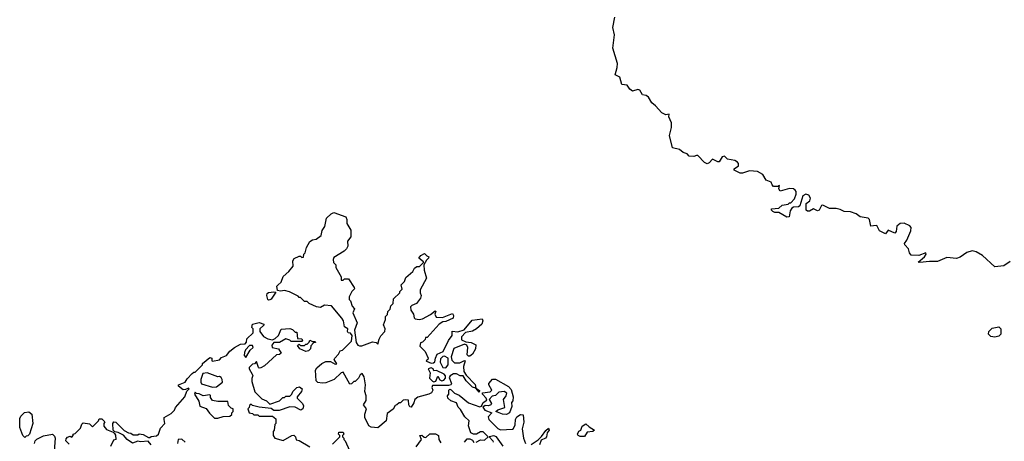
# Model space of a CAD drawing. Extents: x 2029826 to 2248070, y 228728 to 402406.
# Tile 311 of 368: x 2185068 to 2192456, y 284811 to 287974. Entities that reach past the tile are written whole.
import ezdxf

# ---------------------------------------------------------------- set-up
doc = ezdxf.new("R2010")
doc.units = 0

msp = doc.modelspace()

# ---------------------------------------------------------------- linework, layer by layer
at = {"layer": '0CON10XD'}
for points in [[(2192500.7, 286159.3), (2192451.7, 286128.3), (2192385, 286120), (2192292.5, 286205), (2192245, 286232.5), (2192215, 286240.8), (2192175, 286226), (2192125, 286191.2), (2192098.3, 286181.7), (2192025, 286188.8), (2191955, 286158.8), (2191895, 286160), (2191821.7, 286151.7), (2191810, 286155), (2191856.2, 286195), (2191868.8, 286215), (2191867.5, 286225), (2191815, 286205.6), (2191758, 286208), (2191743.3, 286225), (2191736, 286255), (2191708.8, 286285), (2191706.7, 286295), (2191725, 286320), (2191755, 286390), (2191756, 286415), (2191746.8, 286426.8), (2191705, 286447.1), (2191675, 286445.8), (2191648.8, 286425), (2191643.3, 286385), (2191635, 286372.5), (2191585, 286393.8), (2191565, 286367.5), (2191518.8, 286388.8), (2191499.2, 286429.2), (2191475, 286426.2), (2191454, 286424), (2191443.9, 286473.9), (2191433.9, 286483.9), (2191375, 286495.8), (2191345, 286516.2), (2191301.2, 286531.2), (2191253.6, 286533.6), (2191225, 286550), (2191195, 286556.7), (2191145, 286557.5), (2191095, 286581.2), (2191085, 286580), (2191065.7, 286545), (2191055, 286539.2), (2191025, 286554), (2190995, 286536), (2190978.3, 286538.3), (2190970, 286545), (2190969.2, 286595), (2190996.2, 286615), (2191001.2, 286635), (2190987.9, 286657.9), (2190965.8, 286665.8), (2190945, 286652.5), (2190922.3, 286577.7), (2190910.5, 286569.5), (2190875, 286567.5), (2190860.7, 286559.3), (2190849.5, 286540.5), (2190842.5, 286495), (2190825, 286491.2), (2190765, 286527.5), (2190735, 286527.5), (2190720, 286535), (2190710, 286545), (2190710, 286555), (2190765, 286560), (2190788.3, 286581.7), (2190835, 286590), (2190845, 286600), (2190855, 286600), (2190880.7, 286629.3), (2190893.3, 286665), (2190893.3, 286685), (2190885.9, 286695.9), (2190873.9, 286703.9), (2190845, 286708), (2190775, 286686.7), (2190763.3, 286705), (2190770, 286730), (2190757.5, 286722.5), (2190725, 286722.5), (2190713.8, 286733.8), (2190705.9, 286755.9), (2190668.8, 286768.8), (2190645, 286812), (2190605, 286834.4), (2190545, 286840.8), (2190491.7, 286821.7), (2190475, 286822.5), (2190430, 286845), (2190430, 286855), (2190462.5, 286877.5), (2190461.4, 286895), (2190453.1, 286905), (2190435, 286916.7), (2190378.3, 286928.3), (2190355, 286950.8), (2190338.8, 286945), (2190315, 286907.5), (2190305, 286906.7), (2190265, 286926.7), (2190240, 286900), (2190225, 286892.5), (2190205, 286903.3), (2190155, 286954), (2190145, 286956), (2190125, 286947.1), (2190090, 286950), (2190075, 286967.5), (2190045, 286976.7), (2190019.3, 286999.3), (2189965, 287012), (2189944.6, 287105), (2189958.6, 287165), (2189958.8, 287198.8), (2189937.5, 287245), (2189940, 287265), (2189915, 287261.2), (2189885, 287274.4), (2189838.6, 287328.6), (2189811.2, 287351.2), (2189785, 287392.5), (2189767.5, 287405), (2189741.2, 287411.2), (2189721.2, 287445), (2189705, 287450.8), (2189665, 287437.5), (2189645, 287452.5), (2189625, 287482.5), (2189585, 287487.5), (2189571.8, 287541.8), (2189535, 287560), (2189550.8, 287615), (2189552.5, 287645), (2189519.3, 287759.3), (2189530.6, 287860.6), (2189517.5, 287915), (2189532.3, 287992.3)], [(2187755, 284912.5), (2187705, 284917.5), (2187687, 284927), (2187658.3, 284988.3), (2187657.5, 285015), (2187670, 285055), (2187647.5, 285085), (2187667, 285117), (2187667, 285153), (2187657.5, 285185), (2187662.5, 285235), (2187652.5, 285295), (2187638.3, 285318.3), (2187621.7, 285308.3), (2187610, 285285), (2187585, 285260), (2187575, 285260), (2187557, 285243), (2187545, 285240), (2187495, 285330), (2187480, 285325), (2187426.1, 285273.9), (2187365, 285250), (2187337, 285247), (2187305, 285252.5), (2187292.5, 285265), (2187286.7, 285345), (2187298.3, 285361.7), (2187335, 285393.3), (2187365, 285410), (2187399.3, 285409.3), (2187435, 285390), (2187448.3, 285391.7), (2187427.5, 285425), (2187432.5, 285435), (2187460, 285465), (2187471.7, 285488.3), (2187490, 285495), (2187557, 285563), (2187562.5, 285605), (2187550.7, 285620.7), (2187532.5, 285625), (2187527.5, 285635), (2187530, 285655), (2187505, 285670), (2187497.5, 285715), (2187483.8, 285735), (2187407, 285827), (2187355, 285832.5), (2187325, 285813.3), (2187295, 285820), (2187240, 285845), (2187225, 285860), (2187205, 285860), (2187175, 285890), (2187165, 285890), (2187158.3, 285898.3), (2187091.2, 285931.2), (2187055, 285941.2), (2187025, 285936.7), (2187001.7, 285941.7), (2186997.5, 285975), (2187006.4, 285983.6), (2187030, 286005), (2187045, 286047.5), (2187087.5, 286085), (2187120, 286125), (2187117.5, 286165), (2187127, 286183), (2187165, 286200), (2187175, 286200), (2187185, 286190), (2187198.3, 286191.7), (2187200, 286215), (2187210, 286225), (2187220, 286265), (2187245, 286310), (2187265, 286322.5), (2187292.5, 286327.5), (2187330, 286355), (2187338.3, 286391.7), (2187357, 286423), (2187370, 286485), (2187403.6, 286516.4), (2187425, 286527.5), (2187513.6, 286493.6), (2187523.3, 286475), (2187521.2, 286445), (2187553.3, 286395), (2187553.3, 286345), (2187528.3, 286311.7), (2187528.8, 286275), (2187520, 286255), (2187502.3, 286237.7), (2187425, 286190), (2187420, 286175), (2187423, 286153), (2187440, 286135), (2187440, 286115), (2187480, 286045), (2187480, 286020), (2187495, 286020), (2187505, 286030), (2187535, 286030), (2187577.5, 285965), (2187580, 285955), (2187560, 285935), (2187540, 285895), (2187540, 285875), (2187550, 285865), (2187562.5, 285825), (2187580, 285805), (2187567.5, 285775), (2187600.7, 285700.7), (2187580, 285645), (2187591.7, 285551.7), (2187605, 285532.5), (2187617, 285527), (2187635, 285526.7), (2187715, 285557.5), (2187741.7, 285551.7), (2187755, 285540), (2187764.2, 285575.8), (2187777.7, 285602.3), (2187808, 285635), (2187810, 285655), (2187797.5, 285685), (2187812.5, 285725), (2187813, 285747), (2187827, 285763), (2187830, 285785), (2187847, 285803), (2187853, 285827), (2187870, 285845), (2187871.7, 285878.3), (2187920, 285925), (2187920, 285935), (2187937, 285953), (2187930, 285985), (2187955, 286010), (2187965, 286040), (2188016.7, 286085), (2188030.7, 286109.3), (2188048.3, 286121.7), (2188067, 286123), (2188098.3, 286151.7), (2188098.3, 286158.3), (2188062.5, 286185), (2188077.5, 286205), (2188105, 286220), (2188121.7, 286201.7), (2188137.5, 286195), (2188136.1, 286183.9), (2188120, 286170), (2188100, 286135), (2188103.3, 286095), (2188120, 286035), (2188073, 285947), (2188072.5, 285925), (2188080, 285905), (2188076.2, 285885), (2188046.2, 285845), (2188009.3, 285830.7), (2188000.7, 285819.3), (2188003.3, 285795), (2188023.3, 285765), (2188028, 285738), (2188035, 285730), (2188064.1, 285724.1), (2188091.1, 285728.9), (2188149.2, 285760.8), (2188185, 285790), (2188190, 285785), (2188182.5, 285765), (2188193, 285743), (2188239.3, 285740.7), (2188315, 285770), (2188322.5, 285755), (2188320, 285735), (2188265, 285710), (2188243, 285707), (2188215, 285690), (2188125, 285590), (2188111.7, 285588.3), (2188110, 285575), (2188090, 285555), (2188075, 285550), (2188071.2, 285525), (2188110, 285485), (2188132.5, 285435), (2188130, 285425), (2188117.5, 285415), (2188120.7, 285410.7), (2188155, 285396.7), (2188171.7, 285398.3), (2188183.6, 285406.4), (2188186.7, 285435), (2188200, 285465), (2188246.2, 285483.8), (2188285, 285567.5), (2188313.3, 285605), (2188313.3, 285636.7), (2188355, 285632.5), (2188402.5, 285647.5), (2188461.7, 285718.3), (2188538.3, 285728.3), (2188542.5, 285715), (2188535, 285690), (2188496.4, 285653.6), (2188465, 285637.5), (2188413, 285627), (2188382.5, 285595), (2188383, 285573), (2188415, 285557.5), (2188455, 285552.5), (2188490, 285535), (2188487.5, 285505), (2188466.4, 285463.6), (2188445, 285450), (2188435, 285450), (2188425, 285460), (2188430, 285515), (2188422.3, 285532.3), (2188405, 285540), (2188324.1, 285505.9), (2188306.2, 285445), (2188309.3, 285419.3), (2188329.5, 285399.5), (2188370, 285400), (2188405, 285417.5), (2188410, 285415), (2188397, 285373), (2188400, 285335), (2188416.7, 285306.7), (2188485, 285237.5), (2188490, 285210), (2188518.3, 285191.7), (2188515, 285180), (2188490, 285210), (2188465, 285217.5), (2188416.7, 285265), (2188395, 285302.5), (2188373, 285303), (2188345, 285317.5), (2188323.8, 285316.2), (2188298.8, 285301.2), (2188290.7, 285289.3), (2188307.5, 285245), (2188302.5, 285235), (2188285, 285230), (2188165, 285230), (2188160, 285215), (2188167.5, 285195), (2188157.5, 285175), (2188136.4, 285163.6), (2188055, 285142.5), (2188032.5, 285125), (2188025, 285100), (2188005, 285067.5), (2187995, 285070), (2187987.5, 285085), (2187985, 285120), (2187965, 285122.5), (2187945, 285120), (2187925, 285100), (2187915, 285100), (2187897, 285083), (2187885, 285080), (2187869.3, 285050.7), (2187825, 285020), (2187817.5, 284965), (2187755, 284912.5)], [(2186935, 285870), (2186930, 285875), (2186922.5, 285905), (2186925, 285920), (2186935, 285927.5), (2186975, 285932.5), (2186988.3, 285928.3), (2186955, 285877.5), (2186945, 285872.5), (2186935, 285870)], [(2186055, 284783.3), (2186031.7, 284811.7), (2185975, 284807.5), (2185955, 284812.5), (2185915, 284797.5), (2185873.6, 284823.6), (2185846.7, 284856.7), (2185807, 284877), (2185781.7, 284881.7), (2185770, 284895), (2185766.7, 284945), (2185775, 284957.5), (2185790, 284955), (2185850.7, 284890.7), (2185883, 284873), (2185901.7, 284871.7), (2185918.3, 284858.3), (2185955, 284860), (2185965, 284867.5), (2185995, 284862.5), (2186035, 284840), (2186045, 284840), (2186053, 284847), (2186095, 284852.5), (2186110, 284865), (2186125, 284910), (2186157, 284943), (2186152.5, 284975), (2186151.7, 284988.3), (2186205, 285020), (2186230, 285045), (2186237.5, 285065), (2186306.1, 285143.9), (2186322.5, 285187.5), (2186340, 285205), (2186335, 285210), (2186311.7, 285198.3), (2186295, 285197.5), (2186260, 285225), (2186260, 285235), (2186310, 285255), (2186325, 285280), (2186361.7, 285318.3), (2186375, 285330), (2186385, 285330), (2186440, 285385), (2186440, 285395), (2186495, 285440), (2186510, 285435), (2186510, 285415), (2186515, 285412.5), (2186567, 285423), (2186581.7, 285438.3), (2186620, 285455), (2186643.6, 285486.4), (2186680, 285515), (2186725, 285540), (2186758.3, 285541.7), (2186770, 285555), (2186771.7, 285578.3), (2186820, 285625), (2186820, 285655), (2186810, 285665), (2186815, 285690), (2186865, 285702.5), (2186898.3, 285688.3), (2186898.3, 285681.7), (2186870, 285655), (2186870, 285635), (2186897.1, 285597.1), (2186928.3, 285578.3), (2186965, 285572.5), (2186985, 285582.5), (2187010, 285605), (2187028.3, 285651.7), (2187095, 285657.5), (2187115, 285650), (2187135, 285630), (2187148.3, 285628.3), (2187151.7, 285581.7), (2187185, 285580), (2187190, 285565), (2187185, 285560), (2187105, 285560), (2187095, 285570), (2187065, 285580), (2187017, 285553), (2186975, 285552.5), (2186958.3, 285531.7), (2186962.5, 285515), (2187010, 285505), (2187028.3, 285471.7), (2187017, 285463), (2186995, 285460), (2186905, 285377.5), (2186877, 285363), (2186865, 285360), (2186860, 285365), (2186845, 285410), (2186828.3, 285391.7), (2186815, 285390), (2186790, 285365), (2186790, 285355), (2186812.5, 285315)], [(2192385, 285592.5), (2192355, 285597.5), (2192337.5, 285615), (2192340, 285635), (2192365, 285660), (2192415, 285670), (2192430, 285655), (2192430, 285615), (2192415, 285600), (2192385, 285592.5)], [(2187215, 285483.3), (2187170, 285505), (2187151.7, 285528.3), (2187165, 285540), (2187175, 285530), (2187205, 285530), (2187215, 285540), (2187225, 285540), (2187240, 285555), (2187245, 285570), (2187265, 285560), (2187285, 285560), (2187288.3, 285551.7), (2187271.7, 285548.3), (2187253, 285527), (2187250, 285505), (2187235, 285490), (2187215, 285483.3)], [(2186765, 285440), (2186797.5, 285495), (2186820, 285515), (2186815, 285530), (2186791.7, 285528.3), (2186763, 285497), (2186753.6, 285476.4), (2186752.5, 285455), (2186765, 285440)], [(2188265, 285362.5), (2188282.5, 285385), (2188282.5, 285435), (2188255, 285450), (2188243, 285447), (2188225, 285430), (2188222.5, 285405), (2188243.6, 285363.6), (2188265, 285362.5)], [(2188175, 285257.5), (2188189.3, 285260.7), (2188205, 285300), (2188220.8, 285270.8), (2188235, 285263.3), (2188251.2, 285268.8), (2188263.3, 285285), (2188262.5, 285302.5), (2188253.3, 285313.3), (2188195, 285342.5), (2188175, 285340), (2188170, 285355), (2188155, 285362.5), (2188132.5, 285355), (2188147.5, 285325), (2188142.5, 285285), (2188165, 285262.5), (2188175, 285257.5)], [(2186515, 285216.2), (2186545, 285220), (2186590, 285255), (2186587.5, 285275), (2186578.3, 285288.3), (2186567.5, 285297.5), (2186555, 285293.3), (2186475, 285324.4), (2186440.7, 285319.3), (2186426.5, 285275), (2186425.7, 285255), (2186432.4, 285242.4), (2186515, 285216.2)], [(2186812.5, 285315), (2186817.5, 285305), (2186808.3, 285281.7), (2186808.3, 285258.3), (2186833, 285183), (2186885, 285130), (2186920, 285115), (2186945, 285090), (2187016.7, 285113.3), (2187041.7, 285138.3), (2187055, 285140), (2187065, 285150), (2187095, 285150), (2187110, 285165), (2187117.5, 285185), (2187146.4, 285213.6), (2187168.3, 285218.3), (2187186.2, 285205), (2187183.3, 285185), (2187150, 285145), (2187150, 285135), (2187190, 285095), (2187197, 285077), (2187192.5, 285055), (2187177, 285043), (2187135, 285067.5), (2187095, 285070), (2187015, 285042.5), (2186975, 285042.5), (2186955, 285057.5), (2186865, 285067.5), (2186815, 285080), (2186805, 285090), (2186791.7, 285078.3), (2186790, 285065), (2186780, 285055), (2186790, 285025), (2186815, 285020), (2186825, 285010), (2186855, 285010), (2186865, 285000), (2186965, 285000), (2186988.3, 284978.3), (2186990, 284945), (2186983, 284937), (2186977, 284893), (2186970, 284885), (2186970, 284855), (2186983, 284833), (2187045, 284817.5), (2187110, 284855), (2187125, 284856.7), (2187137.5, 284845), (2187141.7, 284821.7), (2187165, 284817.5), (2187245, 284770)], [(2188493, 284803), (2188525, 284822.5), (2188555, 284820), (2188582.5, 284845), (2188545, 284882), (2188525, 284882), (2188495, 284863.3), (2188473.6, 284863.6), (2188453.8, 284873.8), (2188436.4, 284926.4), (2188440, 284965), (2188407.5, 284995), (2188375, 285050), (2188357.7, 285067.7), (2188345, 285100), (2188303.9, 285113.9), (2188280, 285135), (2188277, 285153), (2188287.5, 285165), (2188286.7, 285195), (2188295, 285201.2), (2188305, 285198), (2188331.2, 285171.2), (2188365, 285156.2), (2188435, 285098.9), (2188520.7, 285069.3), (2188532.5, 285075), (2188545, 285102.5), (2188571.7, 285118.3), (2188567.5, 285135), (2188540, 285165), (2188540, 285175), (2188598.3, 285181.7), (2188610, 285195), (2188587.5, 285235), (2188587.5, 285245), (2188615, 285276.7), (2188637.7, 285277.7), (2188735, 285222.5), (2188755, 285200), (2188770, 285145), (2188766.7, 285115), (2188758.3, 285101.7), (2188759.3, 285070.7), (2188742.5, 285025), (2188719.3, 285010.7), (2188690, 285015), (2188640, 285035), (2188655, 285046.7), (2188707.5, 285065), (2188697.5, 285125), (2188718.3, 285151.7), (2188721.7, 285171.7), (2188703.6, 285183.6), (2188661.7, 285178.3), (2188637.5, 285155), (2188611.7, 285148.3), (2188590, 285125), (2188606.7, 285095), (2188602.5, 285085), (2188585, 285077.5), (2188560.7, 285079.3), (2188542.5, 285067.5), (2188557.5, 285045), (2188610, 285025), (2188582.5, 284995), (2188586.7, 284975), (2188655, 284906.7), (2188675, 284896.2), (2188765, 284902.5), (2188773, 284907), (2188786.4, 284933.6), (2188787.5, 284975), (2188797.5, 284995), (2188825, 285012.5), (2188845, 285010), (2188850, 284955), (2188837.5, 284905), (2188848.8, 284835), (2188863.8, 284793.8)], [(2186555, 284983.3), (2186595, 284997.5), (2186645, 285000), (2186658.3, 285011.7), (2186660, 285025), (2186670, 285035), (2186670, 285055), (2186655, 285060), (2186635, 285080), (2186628.3, 285108.3), (2186555, 285110), (2186515, 285117.5), (2186498.3, 285138.3), (2186500, 285155), (2186495, 285160), (2186445, 285152.5), (2186415, 285167.5), (2186395, 285170), (2186385, 285180), (2186380, 285165), (2186411.7, 285111.7), (2186420, 285075), (2186466.4, 285056.4), (2186490.7, 285020.7), (2186530, 284985), (2186555, 284983.3)], [(2185105, 284840), (2185090, 284855), (2185067.5, 284915), (2185068.3, 284981.7), (2185075, 285000), (2185103.9, 285026.1), (2185135, 285032.5), (2185157.5, 285015), (2185166.2, 284945), (2185140, 284865), (2185128.3, 284851.7), (2185115, 284850), (2185105, 284840)], [(2185438.8, 284788.8), (2185413.3, 284815), (2185415, 284830), (2185425, 284842.5), (2185445, 284850), (2185458.3, 284841.7), (2185470, 284855), (2185470, 284865), (2185485, 284870), (2185525, 284910), (2185535, 284940), (2185545, 284950), (2185591.7, 284941.7), (2185615, 284920), (2185660, 284965), (2185665, 284980), (2185685, 284980), (2185707, 284957), (2185700, 284945), (2185700, 284925), (2185720, 284900), (2185768.3, 284878.3), (2185778.3, 284868.3), (2185787.5, 284857.5), (2185790, 284825), (2185771.7, 284818.3), (2185749.3, 284770.7)], [(2188905, 284786.2), (2188959.2, 284820.8), (2188983.2, 284846.8), (2189015, 284892.5), (2189035, 284910), (2189040, 284895), (2189026.7, 284875), (2189021.2, 284845), (2189012.5, 284835), (2188980, 284820), (2188969.2, 284785)], [(2189305, 284847.5), (2189272.5, 284847.5), (2189257.5, 284855), (2189252.5, 284865), (2189263.6, 284886.4), (2189277.5, 284895), (2189287.5, 284925), (2189315, 284942.5), (2189339.5, 284919.5), (2189380, 284895), (2189367, 284883), (2189325, 284880), (2189305, 284847.5)], [(2185177.5, 284795), (2185182.5, 284815), (2185195, 284827.5), (2185245, 284851.2), (2185313, 284863), (2185328.3, 284848.3), (2185332.5, 284835), (2185327, 284737)], [(2186310, 284805), (2186285, 284826.7), (2186257, 284823), (2186252, 284795)], [(2187415, 284790), (2187470, 284845), (2187470, 284855), (2187460, 284865), (2187461.7, 284878.3), (2187495, 284880), (2187500, 284865), (2187490, 284855), (2187490, 284845), (2187500, 284835), (2187500, 284825), (2187510, 284815), (2187541.7, 284741.7)], [(2188041.7, 284768.3), (2188082.5, 284825), (2188070, 284855), (2188085, 284857.5), (2188101.7, 284841.7), (2188115, 284840), (2188145, 284867.5), (2188187, 284867), (2188210, 284855), (2188213, 284823), (2188228.3, 284798.3)], [(2188404, 284805), (2188425, 284830), (2188445, 284830), (2188465, 284820), (2188475, 284802.5)], [(2188695, 284773.8), (2188645, 284843.3), (2188625, 284852), (2188590, 284845), (2188616.7, 284815), (2188620, 284805)]]:
    msp.add_lwpolyline(points, dxfattribs=at)

doc.saveas('drawing.dxf')
